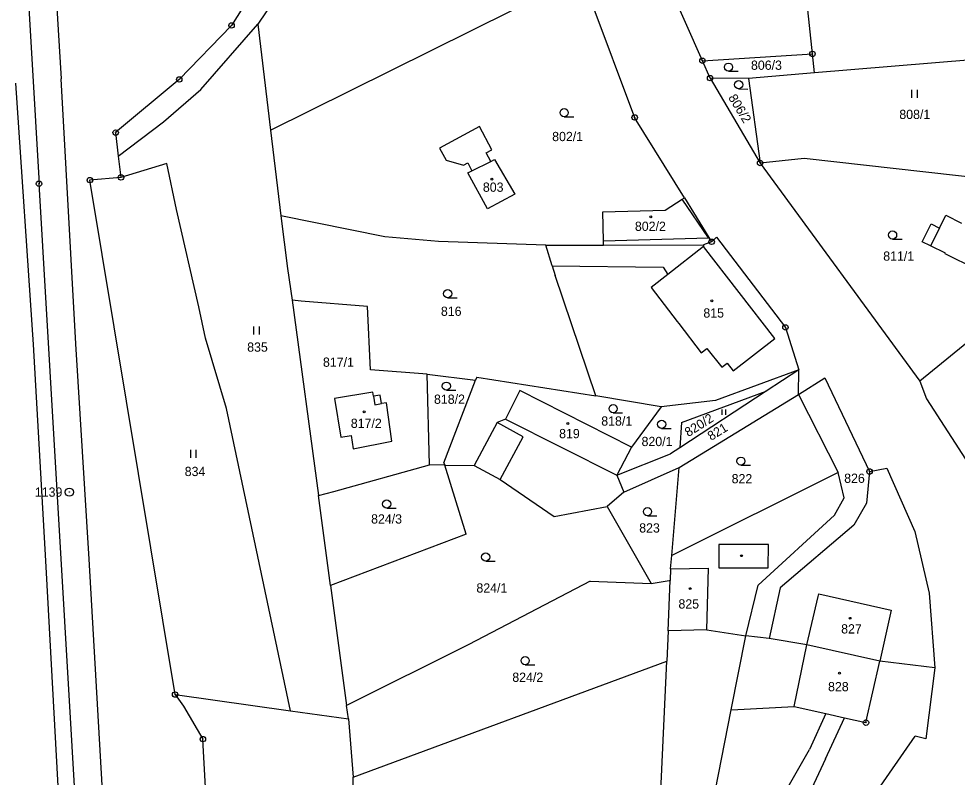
# Model space of a CAD drawing. Extents: x -736345 to -729997, y -1130177 to -1122501.
# Drawn here: x -733207.8 to -733035.2, y -1128503.5 to -1128364 of the extents above; entities that cross this region are included whole.
import ezdxf

# ---------------------------------------------------------------- set-up
doc = ezdxf.new("R2010")
doc.units = 0
for name, color, linetype in [('Vrstva 1', 7, 'Continuous'), ('Vrstva 10', 7, 'Continuous'), ('Vrstva 17', 7, 'Continuous'), ('Vrstva 18', 7, 'Continuous'), ('Vrstva 19', 7, 'Continuous'), ('Vrstva 25', 7, 'Continuous'), ('Vrstva 4', 7, 'Continuous')]:
    doc.layers.add(name, color=color, linetype=linetype)

msp = doc.modelspace()

# ---------------------------------------------------------------- linework, layer by layer
at = {"layer": 'Vrstva 1'}
for points in [[(-733211.99, -1128259.57), (-733204.04, -1128394.36)], [(-733154, -1128350.46), (-733163.81, -1128365)], [(-733061.8, -1128370.49), (-733063.78, -1128351.91)], [(-733164.2, -1128358.13), (-733168.63, -1128365.26)], [(-733082.03, -1128371.75), (-733088.5, -1128357.05)], [(-733161.46, -1128384.53), (-733109.69, -1128358.78)], [(-733102.56, -1128360.73), (-733094.5, -1128382.17)], [(-733174.28, -1128377.03), (-733163.81, -1128365)], [(-733163.81, -1128365), (-733161.46, -1128384.53)], [(-733168.63, -1128365.26), (-733178.25, -1128375.19)], [(-733082.03, -1128371.75), (-733061.8, -1128370.49)], [(-733080.62, -1128374.95), (-733082.03, -1128371.75)], [(-733061.43, -1128373.96), (-733061.8, -1128370.49)], [(-733025.08, -1128371), (-733061.43, -1128373.96)], [(-733178.25, -1128375.19), (-733189.95, -1128384.96)], [(-733080.62, -1128374.95), (-733071.42, -1128390.55)], [(-733073.54, -1128374.99), (-733080.62, -1128374.95)], [(-733061.43, -1128373.96), (-733073.54, -1128374.99)], [(-733073.54, -1128374.99), (-733071.42, -1128390.55)], [(-733181.16, -1128383), (-733174.28, -1128377.03)], [(-733085.35, -1128396.94), (-733094.5, -1128382.17)], [(-733189.5, -1128389.32), (-733181.16, -1128383)], [(-733123.06, -1128383.83), (-733130.4, -1128387.81)], [(-733120.74, -1128388.1), (-733123.06, -1128383.83)], [(-733189.95, -1128384.96), (-733189.5, -1128389.32)], [(-733161.46, -1128384.53), (-733159.56, -1128400.26)], [(-733130.4, -1128387.81), (-733129.19, -1128390.05)], [(-733121.8, -1128388.68), (-733120.74, -1128388.1)], [(-733120.95, -1128390.25), (-733121.8, -1128388.68)], [(-733189.5, -1128389.32), (-733188.97, -1128393.21)], [(-733180.53, -1128390.65), (-733188.97, -1128393.21)], [(-733178.75, -1128399.09), (-733180.53, -1128390.65)], [(-733129.19, -1128390.05), (-733126, -1128390.97)], [(-733126, -1128390.97), (-733125.19, -1128390.52)], [(-733125.19, -1128390.52), (-733124.47, -1128391.99)], [(-733120.95, -1128390.25), (-733120.29, -1128389.92)], [(-733120.29, -1128389.92), (-733116.55, -1128396.26)], [(-733063.34, -1128389.71), (-733071.42, -1128390.55)], [(-733071.42, -1128390.55), (-733042.06, -1128430.68)], [(-733001.66, -1128396.64), (-733063.34, -1128389.71)], [(-733125.2, -1128392.35), (-733124.47, -1128391.99)], [(-733121.56, -1128399), (-733125.2, -1128392.35)], [(-733197.27, -1128509.26), (-733204.04, -1128394.36)], [(-733188.97, -1128393.21), (-733194.69, -1128393.69)], [(-733179.01, -1128488.27), (-733194.69, -1128393.69)], [(-733116.55, -1128396.26), (-733121.56, -1128399)], [(-733088.89, -1128399.23), (-733085.75, -1128397.21)], [(-733085.75, -1128397.21), (-733085.35, -1128396.94)], [(-733085.35, -1128396.94), (-733080.34, -1128405.03)], [(-733174.66, -1128416.98), (-733178.75, -1128399.09)], [(-733100.32, -1128399.54), (-733088.89, -1128399.23)], [(-733100.24, -1128404.85), (-733100.32, -1128399.54)], [(-733140.42, -1128404.14), (-733159.56, -1128400.26)], [(-733159.56, -1128400.26), (-733158.34, -1128409.97)], [(-733038.45, -1128402.52), (-733037.24, -1128400.13)], [(-733037.24, -1128400.13), (-733034.39, -1128401.58)], [(-733041.59, -1128405.04), (-733039.97, -1128401.75)], [(-733039.97, -1128401.75), (-733038.45, -1128402.52)], [(-733130.57, -1128405.01), (-733140.42, -1128404.14)], [(-733080.34, -1128405.03), (-733079.46, -1128404.17)], [(-733079.46, -1128404.17), (-733066.76, -1128420.77)], [(-733110.84, -1128405.65), (-733130.57, -1128405.01)], [(-733110.84, -1128405.65), (-733100.22, -1128405.63)], [(-733109.68, -1128409.43), (-733110.84, -1128405.65)], [(-733100.22, -1128405.63), (-733100.24, -1128404.85)], [(-733100.22, -1128405.63), (-733081.82, -1128405.59)], [(-733080.34, -1128405.03), (-733081.82, -1128405.59)], [(-733040.1, -1128405.76), (-733041.59, -1128405.04)], [(-733037.31, -1128407.12), (-733040.1, -1128405.76)], [(-733037.37, -1128407.22), (-733037.31, -1128407.12)], [(-733031.68, -1128410.04), (-733037.37, -1128407.22)], [(-733109.68, -1128409.43), (-733109.11, -1128411.26)], [(-733158.34, -1128409.97), (-733157.47, -1128415.79)], [(-733101.65, -1128433.32), (-733109.11, -1128411.26)], [(-733021.16, -1128413.59), (-733042.06, -1128430.68)], [(-733157.47, -1128415.79), (-733152.65, -1128451.7)], [(-733155.82, -1128415.93), (-733157.47, -1128415.79)], [(-733143.65, -1128416.93), (-733155.82, -1128415.93)], [(-733173.43, -1128422.76), (-733174.66, -1128416.98)], [(-733143.07, -1128428.55), (-733143.65, -1128416.93)], [(-733066.76, -1128420.77), (-733064.33, -1128428.56)], [(-733169.57, -1128435.66), (-733173.43, -1128422.76)], [(-733132.64, -1128429.35), (-733143.07, -1128428.55)], [(-733064.33, -1128428.56), (-733079.6, -1128434.21)], [(-733064.33, -1128428.56), (-733070.34, -1128432.5)], [(-733064.34, -1128433.09), (-733064.33, -1128428.56)], [(-733132.2, -1128446.04), (-733132.64, -1128429.35)], [(-733132.64, -1128429.35), (-733123.74, -1128430.49)], [(-733129.57, -1128445.67), (-733123.74, -1128430.49)], [(-733123.52, -1128429.92), (-733123.74, -1128430.49)], [(-733123.52, -1128429.92), (-733101.65, -1128433.32)], [(-733064.34, -1128433.09), (-733059.53, -1128430.05)], [(-733059.53, -1128430.05), (-733051.29, -1128447.26)], [(-733042.06, -1128430.68), (-733040.8, -1128433.91)], [(-733115.62, -1128432.4), (-733118.26, -1128437.62)], [(-733095.06, -1128442.8), (-733115.62, -1128432.4)], [(-733142.65, -1128432.68), (-733149.69, -1128433.83)], [(-733149.69, -1128433.83), (-733148.53, -1128440.95)], [(-733142.53, -1128433.43), (-733142.65, -1128432.68)], [(-733141.32, -1128433.24), (-733142.53, -1128433.43)], [(-733141.07, -1128434.78), (-733141.32, -1128433.24)], [(-733089.61, -1128435.38), (-733101.65, -1128433.32)], [(-733086.32, -1128446.52), (-733064.34, -1128433.09)], [(-733070.34, -1128432.5), (-733086.19, -1128442.89)], [(-733085.91, -1128438.24), (-733070.34, -1128432.5)], [(-733064.34, -1128433.09), (-733057.08, -1128447.42)], [(-733040.8, -1128433.91), (-733025.78, -1128457.11)], [(-733157.81, -1128491.25), (-733169.57, -1128435.66)], [(-733140.11, -1128434.62), (-733141.07, -1128434.78)], [(-733139.14, -1128441.7), (-733140.11, -1128434.62)], [(-733089.61, -1128435.38), (-733095.06, -1128442.8)], [(-733079.6, -1128434.21), (-733089.61, -1128435.38)], [(-733119.76, -1128438.24), (-733124.04, -1128446.17)], [(-733118.26, -1128437.62), (-733119.76, -1128438.24)], [(-733085.91, -1128438.24), (-733086.19, -1128442.89)], [(-733148.53, -1128440.95), (-733146.64, -1128440.65)], [(-733146.64, -1128440.65), (-733146.24, -1128443.09)], [(-733146.24, -1128443.09), (-733139.14, -1128441.7)], [(-733095.06, -1128442.8), (-733097.78, -1128447.96)], [(-733097.78, -1128447.96), (-733087.89, -1128444)], [(-733086.19, -1128442.89), (-733087.89, -1128444)], [(-733149.8, -1128450.91), (-733132.2, -1128446.04)], [(-733129.44, -1128446.08), (-733132.2, -1128446.04)], [(-733129.57, -1128445.67), (-733129.44, -1128446.08)], [(-733129.44, -1128446.08), (-733124.04, -1128446.17)], [(-733125.51, -1128458.77), (-733129.44, -1128446.08)], [(-733124.04, -1128446.17), (-733119.23, -1128448.76)], [(-733096.49, -1128451.07), (-733086.32, -1128446.52)], [(-733087.68, -1128462.71), (-733086.32, -1128446.52)], [(-733057.08, -1128447.42), (-733087.68, -1128462.71)], [(-733055.99, -1128452.12), (-733057.08, -1128447.42)], [(-733051.29, -1128447.26), (-733051.85, -1128453.08)], [(-733051.29, -1128447.26), (-733048.14, -1128446.67)], [(-733048.14, -1128446.67), (-733042.98, -1128458.32)], [(-733119.23, -1128448.76), (-733109.32, -1128455.53)], [(-733097.78, -1128447.96), (-733096.49, -1128451.07)], [(-733152.65, -1128451.7), (-733149.8, -1128450.91)], [(-733096.49, -1128451.07), (-733099.58, -1128453.68)], [(-733150.43, -1128468.22), (-733152.65, -1128451.7)], [(-733057.74, -1128455.27), (-733055.99, -1128452.12)], [(-733051.85, -1128453.08), (-733054.16, -1128457.1)], [(-733109.32, -1128455.53), (-733099.58, -1128453.68)], [(-733099.58, -1128453.68), (-733091.46, -1128467.84)], [(-733071.79, -1128468.17), (-733057.74, -1128455.27)], [(-733054.16, -1128457.1), (-733067.71, -1128468.67)], [(-733125.51, -1128458.77), (-733150.43, -1128468.22)], [(-733042.98, -1128458.32), (-733040.35, -1128469.62)], [(-733087.88, -1128465.17), (-733087.68, -1128462.71)], [(-733087.88, -1128465.17), (-733087.96, -1128467.28)], [(-733150.43, -1128468.22), (-733147.47, -1128490.26)], [(-733102.7, -1128467.45), (-733125, -1128479.05)], [(-733102.7, -1128467.45), (-733091.46, -1128467.84)], [(-733091.46, -1128467.84), (-733088.17, -1128467.32)], [(-733088.34, -1128476.56), (-733087.96, -1128467.28)], [(-733088.17, -1128467.32), (-733087.96, -1128467.28)], [(-733074.04, -1128477.46), (-733071.79, -1128468.17)], [(-733067.71, -1128468.67), (-733069.73, -1128477.95)], [(-733040.35, -1128469.62), (-733039.3, -1128483.34)], [(-733088.34, -1128476.56), (-733088.56, -1128482.12)], [(-733081.24, -1128476.36), (-733088.34, -1128476.56)], [(-733081.24, -1128476.36), (-733074.04, -1128477.46)], [(-733076.72, -1128491.07), (-733074.04, -1128477.46)], [(-733069.73, -1128477.95), (-733074.04, -1128477.46)], [(-733062.81, -1128479.14), (-733069.73, -1128477.95)], [(-733125, -1128479.05), (-733147.47, -1128490.26)], [(-733049.41, -1128482.13), (-733062.81, -1128479.14)], [(-733146.26, -1128503.44), (-733088.56, -1128482.12)], [(-733092.07, -1128557.62), (-733088.56, -1128482.12)], [(-733051.95, -1128493.43), (-733049.41, -1128482.13)], [(-733039.3, -1128483.34), (-733049.41, -1128482.13)], [(-733039.3, -1128483.34), (-733040.96, -1128496.38)], [(-733179.01, -1128488.27), (-733157.81, -1128491.25)], [(-733179.01, -1128488.27), (-733177.48, -1128490.38)], [(-733177.48, -1128490.38), (-733173.91, -1128496.46)], [(-733147.13, -1128492.75), (-733147.47, -1128490.26)], [(-733087.78, -1128547.4), (-733076.72, -1128491.07)], [(-733076.72, -1128491.07), (-733075.51, -1128491.01)], [(-733075.51, -1128491.01), (-733065.18, -1128490.45)], [(-733065.18, -1128490.45), (-733059.33, -1128491.77)], [(-733157.81, -1128491.25), (-733147.13, -1128492.75)], [(-733147.13, -1128492.75), (-733146.26, -1128503.44)], [(-733059.33, -1128491.77), (-733062.37, -1128498.37)], [(-733059.41, -1128500.05), (-733055.91, -1128492.54)], [(-733059.33, -1128491.77), (-733055.91, -1128492.54)], [(-733055.91, -1128492.54), (-733051.95, -1128493.43)], [(-733050.24, -1128506.5), (-733042.9, -1128495.93)], [(-733040.96, -1128496.38), (-733042.9, -1128495.93)], [(-733171.91, -1128532.96), (-733173.91, -1128496.46)], [(-733066.75, -1128506.07), (-733062.37, -1128498.37)], [(-733059.41, -1128500.05), (-733082.08, -1128548.66)], [(-733146.03, -1128541.21), (-733146.26, -1128503.44)]]:
    msp.add_lwpolyline(points, dxfattribs=at)
at = {"layer": 'Vrstva 10'}
for points in [[(-733203.83, -1128311.89), (-733199.95, -1128375.08)], [(-733197.3, -1128423.79), (-733199.95, -1128375.08)], [(-733194.83, -1128463.35), (-733197.3, -1128423.79)], [(-733191.12, -1128527.27), (-733194.83, -1128463.35)]]:
    msp.add_lwpolyline(points, dxfattribs=at)
at = {"layer": 'Vrstva 25'}
for points in [[(-733077.24, -1128373.67), (-733075.49, -1128373.67)], [(-733075.4, -1128376.9), (-733073.652, -1128376.964)], [(-733043.527, -1128378.575), (-733043.527, -1128377.075)], [(-733042.493, -1128378.575), (-733042.493, -1128377.075)], [(-733107.46, -1128382.06), (-733105.71, -1128382.06)], [(-733047.06, -1128404.53), (-733045.31, -1128404.53)], [(-733128.89, -1128415.32), (-733127.14, -1128415.32)], [(-733164.537, -1128422.095), (-733164.537, -1128420.595)], [(-733163.503, -1128422.095), (-733163.503, -1128420.595)], [(-733129.12, -1128432.31), (-733127.37, -1128432.31)], [(-733078.406, -1128436.842), (-733078.406, -1128435.837)], [(-733077.713, -1128436.842), (-733077.713, -1128435.837)], [(-733098.46, -1128436.47), (-733096.71, -1128436.47)], [(-733089.54, -1128439.33), (-733087.79, -1128439.33)], [(-733176.147, -1128444.755), (-733176.147, -1128443.255)], [(-733175.113, -1128444.755), (-733175.113, -1128443.255)], [(-733074.96, -1128446.1), (-733073.21, -1128446.1)], [(-733140.1, -1128453.99), (-733138.35, -1128453.99)], [(-733092.14, -1128455.38), (-733090.39, -1128455.38)], [(-733121.89, -1128463.74), (-733120.14, -1128463.74)], [(-733114.63, -1128482.78), (-733112.88, -1128482.78)]]:
    msp.add_lwpolyline(points, dxfattribs=at)
for centre, radius in [((-733168.63, -1128365.26), 0.5), ((-733168.63, -1128365.26), 0.032), ((-733061.8, -1128370.49), 0.5), ((-733082.03, -1128371.75), 0.5), ((-733082.03, -1128371.75), 0.032), ((-733061.8, -1128370.49), 0.032), ((-733077.24, -1128372.92), 0.75), ((-733178.25, -1128375.19), 0.5), ((-733178.25, -1128375.19), 0.032), ((-733080.62, -1128374.95), 0.5), ((-733080.62, -1128374.95), 0.032), ((-733075.373, -1128376.151), 0.749), ((-733107.46, -1128381.31), 0.75), ((-733094.5, -1128382.17), 0.5), ((-733094.5, -1128382.17), 0.032), ((-733189.95, -1128384.96), 0.5), ((-733189.95, -1128384.96), 0.032), ((-733071.42, -1128390.55), 0.5), ((-733071.42, -1128390.55), 0.032), ((-733204.04, -1128394.36), 0.5), ((-733204.04, -1128394.36), 0.032), ((-733194.69, -1128393.69), 0.5), ((-733194.69, -1128393.69), 0.032), ((-733188.97, -1128393.21), 0.5), ((-733188.97, -1128393.21), 0.032), ((-733120.74, -1128393.51), 0.175), ((-733091.55, -1128400.46), 0.175), ((-733047.06, -1128403.78), 0.75), ((-733080.34, -1128405.03), 0.5), ((-733080.34, -1128405.03), 0.032), ((-733128.89, -1128414.57), 0.75), ((-733080.29, -1128415.88), 0.175), ((-733066.76, -1128420.77), 0.5), ((-733066.76, -1128420.77), 0.032), ((-733129.12, -1128431.56), 0.75), ((-733098.46, -1128435.72), 0.75), ((-733144.25, -1128436.27), 0.175), ((-733106.79, -1128438.44), 0.175), ((-733089.54, -1128438.58), 0.75), ((-733074.96, -1128445.35), 0.75), ((-733051.29, -1128447.26), 0.5), ((-733051.29, -1128447.26), 0.032), ((-733198.47, -1128451.05), 0.75), ((-733198.47, -1128451.05), 0.032), ((-733140.1, -1128453.24), 0.75), ((-733092.14, -1128454.63), 0.75), ((-733121.89, -1128462.99), 0.75), ((-733074.84, -1128462.74), 0.175), ((-733084.3, -1128468.79), 0.175), ((-733054.89, -1128474.25), 0.175), ((-733114.63, -1128482.03), 0.75), ((-733056.82, -1128484.34), 0.175), ((-733179.01, -1128488.27), 0.5), ((-733179.01, -1128488.27), 0.032), ((-733051.95, -1128493.43), 0.5), ((-733051.95, -1128493.43), 0.032), ((-733173.91, -1128496.46), 0.5), ((-733173.91, -1128496.46), 0.032)]:
    msp.add_circle(centre, radius, dxfattribs=at)
at = {"layer": 'Vrstva 4'}
for points in [[(-733205.04, -1128423.89), (-733208.28, -1128375.87)], [(-733124.47, -1128391.99), (-733120.95, -1128390.25)], [(-733080.9, -1128404.33), (-733085.75, -1128397.21)], [(-733038.45, -1128402.52), (-733040.1, -1128405.76)], [(-733100.24, -1128404.85), (-733080.9, -1128404.33)], [(-733081.83, -1128405.91), (-733088.42, -1128411.06)], [(-733081.82, -1128405.59), (-733081.83, -1128405.91)], [(-733068.73, -1128422.8), (-733081.83, -1128405.91)], [(-733109.68, -1128409.43), (-733089.26, -1128409.7)], [(-733089.26, -1128409.7), (-733088.42, -1128411.06)], [(-733088.42, -1128411.06), (-733091.46, -1128413.43)], [(-733091.46, -1128413.43), (-733086.68, -1128419.66)], [(-733086.68, -1128419.66), (-733086.35, -1128420.08)], [(-733086.35, -1128420.08), (-733082.24, -1128425.44)], [(-733076.37, -1128428.78), (-733068.73, -1128422.8)], [(-733202.79, -1128463.68), (-733205.04, -1128423.89)], [(-733082.24, -1128425.44), (-733081.22, -1128424.63)], [(-733081.22, -1128424.63), (-733078.48, -1128428.08)], [(-733078.48, -1128428.08), (-733077.47, -1128427.32)], [(-733077.47, -1128427.32), (-733076.37, -1128428.78)], [(-733142.53, -1128433.43), (-733142.27, -1128434.98)], [(-733142.27, -1128434.98), (-733141.07, -1128434.78)], [(-733115.03, -1128440.9), (-733119.76, -1128438.24)], [(-733118.26, -1128437.62), (-733097.78, -1128447.96)], [(-733119.23, -1128448.76), (-733115.03, -1128440.9)], [(-733079.02, -1128460.66), (-733079.04, -1128464.94)], [(-733069.89, -1128460.66), (-733079.02, -1128460.66)], [(-733069.96, -1128464.96), (-733069.89, -1128460.66)], [(-733199.27, -1128527.5), (-733202.79, -1128463.68)], [(-733087.88, -1128465.17), (-733080.89, -1128465.01)], [(-733081.24, -1128476.36), (-733080.89, -1128465.01)], [(-733079.04, -1128464.94), (-733069.96, -1128464.96)], [(-733062.81, -1128479.14), (-733060.77, -1128470.25)], [(-733060.77, -1128470.25), (-733060.65, -1128469.77)], [(-733060.65, -1128469.77), (-733047.3, -1128472.76)], [(-733047.3, -1128472.76), (-733049.41, -1128482.13)], [(-733065.18, -1128490.45), (-733062.81, -1128479.14)]]:
    msp.add_lwpolyline(points, dxfattribs=at)

# ---------------------------------------------------------------- texts
at = {"layer": 'Vrstva 17'}
msp.add_text('1139', height=1.7, dxfattribs=at).set_placement((-733204.811, -1128451.9))
at = {"layer": 'Vrstva 18'}
for s, p in [('806/3', (-733073.1, -1128373.42)), ('808/1', (-733045.82, -1128382.46)), ('802/1', (-733109.67, -1128386.53)), ('811/1', (-733048.78, -1128408.51)), ('816', (-733130.13, -1128418.65)), ('835', (-733165.76, -1128425.24)), ('817/1', (-733151.82, -1128428.01)), ('818/2', (-733131.4, -1128434.82)), ('818/1', (-733100.64, -1128438.83)), ('820/1', (-733093.23, -1128442.59)), ('834', (-733177.25, -1128448.1)), ('822', (-733076.66, -1128449.43)), ('826', (-733055.96, -1128449.35)), ('824/3', (-733142.97, -1128456.83)), ('823', (-733093.66, -1128458.48)), ('824/1', (-733123.6, -1128469.52)), ('824/2', (-733117, -1128485.93))]:
    msp.add_text(s, height=1.7, dxfattribs=at).set_placement(p)
for s, rotation, p in [('806/2', 301.3024, (-733077.346, -1128378.526)), ('820/2', 32.30026, (-733084.628, -1128440.955)), ('821', 31.70025, (-733080.435, -1128441.655))]:
    msp.add_text(s, height=1.7, rotation=rotation, dxfattribs=at).set_placement(p)
at = {"layer": 'Vrstva 19'}
for s, p in [('803', (-733122.41, -1128395.84)), ('802/2', (-733094.45, -1128403.03)), ('815', (-733081.86, -1128418.97)), ('817/2', (-733146.7, -1128439.25)), ('819', (-733108.39, -1128441.14)), ('825', (-733086.44, -1128472.45)), ('827', (-733056.52, -1128477.04)), ('828', (-733058.93, -1128487.66))]:
    msp.add_text(s, height=1.7, dxfattribs=at).set_placement(p)

doc.saveas('drawing.dxf')
